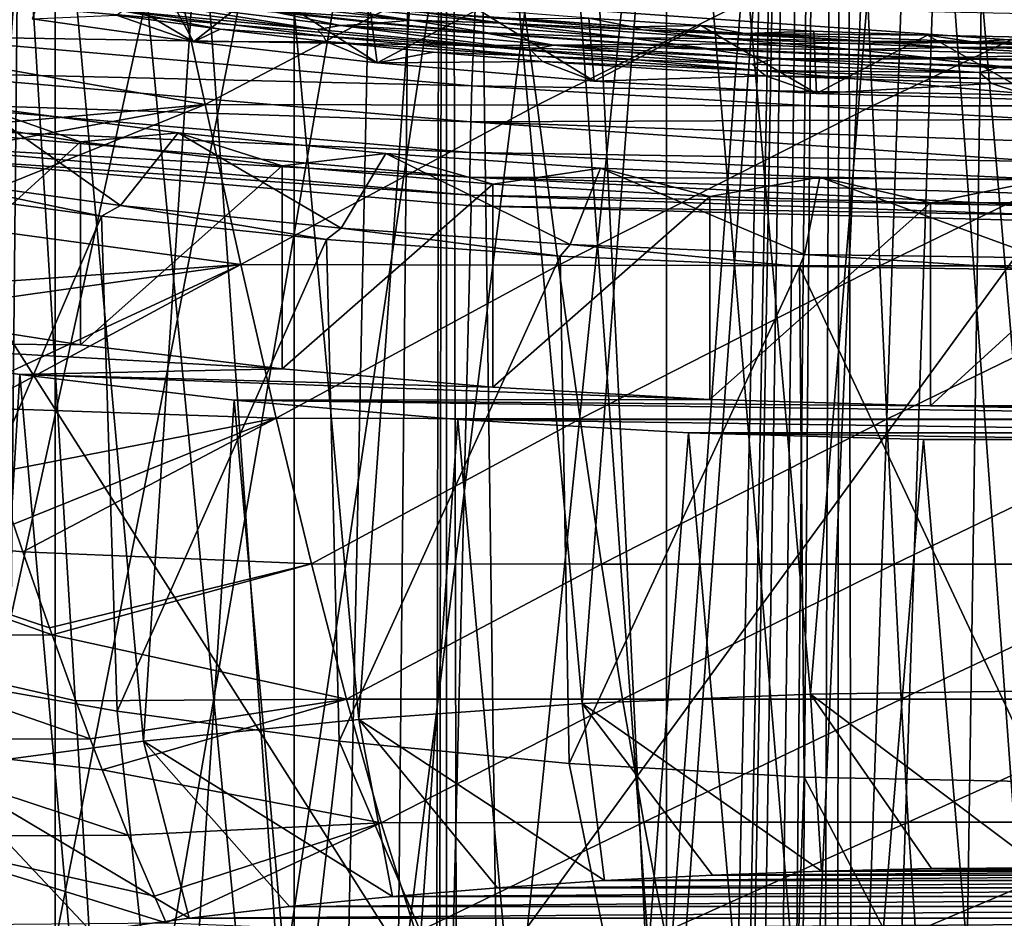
# Model space of a CAD drawing. Header units: metres. Extents: x -24 to 24, y -69 to 184.
# Tile 359 of 656: x -5.59 to -0.2, y 119.03 to 123.95. Entities that reach past the tile are written whole.
import ezdxf

# ---------------------------------------------------------------- set-up
doc = ezdxf.new("R2010")
doc.units = ezdxf.units.M
for name, color, linetype in [('1252', 7, 'CONTINUOUS'), ('1772', 7, 'CONTINUOUS'), ('1880', 7, 'CONTINUOUS'), ('1905', 7, 'CONTINUOUS'), ('1939', 7, 'CONTINUOUS'), ('2143', 7, 'CONTINUOUS'), ('2529', 7, 'CONTINUOUS'), ('2546', 7, 'CONTINUOUS'), ('3485', 7, 'CONTINUOUS'), ('367', 7, 'CONTINUOUS'), ('370', 7, 'CONTINUOUS'), ('373', 7, 'CONTINUOUS'), ('3894', 7, 'CONTINUOUS'), ('3979', 7, 'CONTINUOUS'), ('406', 7, 'CONTINUOUS'), ('407', 7, 'CONTINUOUS'), ('417', 2, 'CONTINUOUS'), ('418', 3, 'CONTINUOUS'), ('419', 2, 'CONTINUOUS'), ('427', 2, 'CONTINUOUS'), ('433', 7, 'CONTINUOUS'), ('434', 7, 'CONTINUOUS'), ('488', 7, 'CONTINUOUS'), ('554', 2, 'CONTINUOUS'), ('563', 2, 'CONTINUOUS'), ('798', 7, 'CONTINUOUS')]:
    doc.layers.add(name, color=color, linetype=linetype)

msp = doc.modelspace()

# ---------------------------------------------------------------- linework, layer by layer
at = {"layer": '1252'}
for points in [[(-4.639165, 123.827608, 212.009683), (-5.523048, 123.95284, 212.427327), (-5.060678, 123.972949, 212.293778)], [(-4.492992, 123.897026, 212.042662), (-4.639165, 123.827608, 212.009683), (-5.060678, 123.972949, 212.293778)], [(-3.9139, 123.82926, 211.822842), (-4.639165, 123.827608, 212.009683), (-4.492992, 123.897026, 212.042662)], [(-3.635037, 123.713152, 211.639036), (-4.639165, 123.827608, 212.009683), (-3.9139, 123.82926, 211.822842)], [(-3.326279, 123.769956, 211.634827), (-3.635037, 123.713152, 211.639036), (-3.9139, 123.82926, 211.822842)], [(-2.729745, 123.718945, 211.478193), (-3.635037, 123.713152, 211.639036), (-3.326279, 123.769956, 211.634827)], [(-2.448375, 123.612092, 211.328656), (-3.635037, 123.713152, 211.639036), (-2.729745, 123.718945, 211.478193)], [(-1.510618, 123.641792, 211.259517), (-2.448375, 123.612092, 211.328656), (-2.729745, 123.718945, 211.478193)], [(-1.231793, 123.543861, 211.142478), (-2.448375, 123.612092, 211.328656), (-1.510618, 123.641792, 211.259517)], [(-0.272281, 123.599022, 211.170237), (-1.231793, 123.543861, 211.142478), (-1.510618, 123.641792, 211.259517)], [(0, 123.509407, 211.083215), (-1.231793, 123.543861, 211.142478), (-0.272281, 123.599022, 211.170237)], [(0.969392, 123.591232, 211.211728), (0, 123.509407, 211.083215), (-0.272281, 123.599022, 211.170237)]]:
    msp.add_3dface(points, dxfattribs=at)
at = {"layer": '1772'}
for points in [[(-2.849431, 123.954151, 211.44646), (-2.477462, 123.955833, 211.243154), (-2.24023, 123.909366, 211.313915)], [(-2.477462, 123.955833, 211.243154), (-1.86462, 123.916706, 211.13162), (-2.24023, 123.909366, 211.313915)], [(-2.24023, 123.909366, 211.313915), (-1.86462, 123.916706, 211.13162), (-1.62344, 123.873139, 211.213744)], [(-1.86462, 123.916706, 211.13162), (-1.246366, 123.886156, 211.052395), (-1.62344, 123.873139, 211.213744)], [(-1.246366, 123.886156, 211.052395), (-0.624027, 123.864253, 211.005676), (-1.62344, 123.873139, 211.213744)], [(-1.62344, 123.873139, 211.213744), (-0.624027, 123.864253, 211.005676), (-0.376407, 123.826962, 211.112226)], [(-0.624027, 123.864253, 211.005676), (0, 123.851088, 210.991662), (-0.376407, 123.826962, 211.112226)], [(-0.376407, 123.826962, 211.112226), (0, 123.851088, 210.991662), (0.874737, 123.816292, 211.143455)]]:
    msp.add_3dface(points, dxfattribs=at)
at = {"layer": '1880'}
for points in [[(-4.57437, 124.072788, 212.101756), (-3.446415, 123.946145, 211.693407), (-4.190677, 123.994476, 211.961086)], [(-4.57437, 124.072788, 212.101756), (-4.104163, 124.043289, 211.893176), (-3.446415, 123.946145, 211.693407)], [(-4.104163, 124.043289, 211.893176), (-2.947755, 123.928763, 211.531767), (-3.446415, 123.946145, 211.693407)], [(-4.104163, 124.043289, 211.893176), (-3.379513, 123.988236, 211.622395), (-2.947755, 123.928763, 211.531767)], [(-4.190677, 123.994476, 211.961086), (-3.446415, 123.946145, 211.693407), (-3.615983, 123.931666, 211.759486)], [(-3.379513, 123.988236, 211.622395), (-2.181533, 123.892818, 211.334534), (-2.947755, 123.928763, 211.531767)], [(-3.379513, 123.988236, 211.622395), (-2.24023, 123.909366, 211.313915), (-2.181533, 123.892818, 211.334534)], [(-2.849431, 123.954151, 211.44646), (-2.24023, 123.909366, 211.313915), (-3.379513, 123.988236, 211.622395)], [(-3.615983, 123.931666, 211.759486), (-3.446415, 123.946145, 211.693407), (-3.029789, 123.876721, 211.587962)], [(-3.446415, 123.946145, 211.693407), (-2.25802, 123.849032, 211.398894), (-3.029789, 123.876721, 211.587962)], [(-3.446415, 123.946145, 211.693407), (-2.947755, 123.928763, 211.531767), (-2.25802, 123.849032, 211.398894)], [(-2.947755, 123.928763, 211.531767), (-1.740647, 123.845486, 211.289818), (-2.25802, 123.849032, 211.398894)], [(-2.947755, 123.928763, 211.531767), (-2.181533, 123.892818, 211.334534), (-1.740647, 123.845486, 211.289818)], [(-2.24023, 123.909366, 211.313915), (-1.62344, 123.873139, 211.213744), (-2.181533, 123.892818, 211.334534)], [(-2.181533, 123.892818, 211.334534), (-0.945329, 123.830758, 211.173271), (-1.740647, 123.845486, 211.289818)], [(-2.181533, 123.892818, 211.334534), (-1.62344, 123.873139, 211.213744), (-0.945329, 123.830758, 211.173271)], [(-3.029789, 123.876721, 211.587962), (-2.25802, 123.849032, 211.398894), (-1.830721, 123.791337, 211.337805)], [(-2.25802, 123.849032, 211.398894), (-1.03036, 123.784872, 211.22952), (-1.830721, 123.791337, 211.337805)], [(-2.25802, 123.849032, 211.398894), (-1.740647, 123.845486, 211.289818), (-1.03036, 123.784872, 211.22952)], [(-1.740647, 123.845486, 211.289818), (-0.502643, 123.795973, 211.175625), (-1.03036, 123.784872, 211.22952)], [(-1.740647, 123.845486, 211.289818), (-0.945329, 123.830758, 211.173271), (-0.502643, 123.795973, 211.175625)], [(-1.62344, 123.873139, 211.213744), (-0.376407, 123.826962, 211.112226), (-0.945329, 123.830758, 211.173271)], [(-0.945329, 123.830758, 211.173271), (0.308254, 123.803803, 211.144037), (-0.502643, 123.795973, 211.175625)], [(-0.945329, 123.830758, 211.173271), (-0.376407, 123.826962, 211.112226), (0.308254, 123.803803, 211.144037)], [(-0.376407, 123.826962, 211.112226), (0.874737, 123.816292, 211.143455), (0.308254, 123.803803, 211.144037)], [(-1.830721, 123.791337, 211.337805), (-1.03036, 123.784872, 211.22952), (-0.611798, 123.739678, 211.214625)], [(-1.03036, 123.784872, 211.22952), (-0.502643, 123.795973, 211.175625), (0.216124, 123.755457, 211.19092)], [(-1.03036, 123.784872, 211.22952), (0.216124, 123.755457, 211.19092), (-0.611798, 123.739678, 211.214625)], [(-0.502643, 123.795973, 211.175625), (0.308254, 123.803803, 211.144037), (0.744579, 123.781637, 211.193264)], [(-0.502643, 123.795973, 211.175625), (0.744579, 123.781637, 211.193264), (0.216124, 123.755457, 211.19092)], [(-0.611798, 123.739678, 211.214625), (0.216124, 123.755457, 211.19092), (0.613005, 123.722202, 211.219375)]]:
    msp.add_3dface(points, dxfattribs=at)
at = {"layer": '1905'}
for points in [[(-5.257824, 122.170063, 213.080463), (-6.697815, 122.180162, 213.118151), (-6.299244, 122.332236, 213.685702)], [(-4.15488, 122.037994, 212.587574), (-6.697815, 122.180162, 213.118151), (-5.257824, 122.170063, 213.080463)], [(-5.590402, 122.007708, 212.474547), (-6.697815, 122.180162, 213.118151), (-4.15488, 122.037994, 212.587574)], [(-3.003084, 121.937547, 212.212702), (-5.590402, 122.007708, 212.474547), (-4.15488, 122.037994, 212.587574)], [(-1.815886, 121.869913, 211.960287), (-5.590402, 122.007708, 212.474547), (-3.003084, 121.937547, 212.212702)], [(-4.417489, 121.867264, 211.950401), (-5.590402, 122.007708, 212.474547), (-1.815886, 121.869913, 211.960287)], [(-0.60762, 121.835905, 211.83337), (-4.417489, 121.867264, 211.950401), (-1.815886, 121.869913, 211.960287)], [(3.192928, 121.760477, 211.551867), (-4.417489, 121.867264, 211.950401), (-0.60762, 121.835905, 211.83337)], [(-3.192927, 121.760477, 211.551866), (-4.417489, 121.867264, 211.950401), (3.192928, 121.760477, 211.551867)], [(0.607618, 121.835905, 211.83337), (3.192928, 121.760477, 211.551867), (-0.60762, 121.835905, 211.83337)], [(1.930974, 121.688582, 211.28355), (-3.192927, 121.760477, 211.551866), (3.192928, 121.760477, 211.551867)], [(-1.930974, 121.688582, 211.283551), (-3.192927, 121.760477, 211.551866), (1.930974, 121.688582, 211.28355)], [(0.646236, 121.652415, 211.148576), (-1.930974, 121.688582, 211.283551), (1.930974, 121.688582, 211.28355)], [(-0.64624, 121.652416, 211.148576), (-1.930974, 121.688582, 211.283551), (0.646236, 121.652415, 211.148576)]]:
    msp.add_3dface(points, dxfattribs=at)
at = {"layer": '1939'}
for points in [[(-6.038016, 114.522831, 214.738691), (-6.697815, 122.180162, 213.118151), (-5.590402, 122.007708, 212.474547)], [(-4.914055, 114.372346, 214.177072), (-6.038016, 114.522831, 214.738691), (-5.590402, 122.007708, 212.474547)], [(-4.914055, 114.372346, 214.177072), (-5.590402, 122.007708, 212.474547), (-4.417489, 121.867264, 211.950401)], [(-3.734775, 114.2535, 213.733534), (-4.914055, 114.372346, 214.177072), (-4.417489, 121.867264, 211.950401)], [(-3.734775, 114.2535, 213.733534), (-4.417489, 121.867264, 211.950401), (-3.192927, 121.760477, 211.551866)], [(-2.513306, 114.16763, 213.413063), (-3.734775, 114.2535, 213.733534), (-3.192927, 121.760477, 211.551866)], [(-2.513306, 114.16763, 213.413063), (-3.192927, 121.760477, 211.551866), (-1.930974, 121.688582, 211.283551)], [(-1.26367, 114.115726, 213.219353), (-2.513306, 114.16763, 213.413063), (-1.930974, 121.688582, 211.283551)], [(-1.26367, 114.115726, 213.219353), (-1.930974, 121.688582, 211.283551), (-0.64624, 121.652416, 211.148576)], [(0, 114.098362, 213.154552), (-1.26367, 114.115726, 213.219353), (-0.64624, 121.652416, 211.148576)], [(0, 114.098362, 213.154552), (-0.64624, 121.652416, 211.148576), (0.646236, 121.652415, 211.148576)]]:
    msp.add_3dface(points, dxfattribs=at)
at = {"layer": '2143'}
for points in [[(0, 120.276373, 236.211202), (-1.26367, 120.259009, 236.146401), (0.000003, 119.308825, 235.243655)], [(-1.26367, 120.259009, 236.146401), (-2.513306, 120.207105, 235.952691), (-1.203709, 119.291327, 235.178353)], [(-0.602705, 119.304448, 235.22732), (-1.26367, 120.259009, 236.146401), (-1.203709, 119.291327, 235.178353)], [(0.000003, 119.308825, 235.243655), (-1.26367, 120.259009, 236.146401), (-0.602705, 119.304448, 235.22732)], [(-2.513306, 120.207105, 235.952691), (-3.734775, 120.121235, 235.632219), (-2.392143, 119.239064, 234.983303)], [(-1.800606, 119.269517, 235.096957), (-2.513306, 120.207105, 235.952691), (-2.392143, 119.239064, 234.983303)], [(-1.203709, 119.291327, 235.178353), (-2.513306, 120.207105, 235.952691), (-1.800606, 119.269517, 235.096957)], [(-3.734775, 120.121235, 235.632219), (-4.914055, 120.002389, 235.188682), (-3.550436, 119.152696, 234.660975)], [(-2.976008, 119.200083, 234.837824), (-3.734775, 120.121235, 235.632219), (-3.550436, 119.152696, 234.660975)], [(-2.392143, 119.239064, 234.983303), (-3.734775, 120.121235, 235.632219), (-2.976008, 119.200083, 234.837824)], [(-4.914055, 120.002389, 235.188682), (-6.038016, 119.851904, 234.627063), (-4.664178, 119.033299, 234.215377)], [(-4.113938, 119.097024, 234.453205), (-4.914055, 120.002389, 235.188682), (-4.664178, 119.033299, 234.215377)], [(-3.550436, 119.152696, 234.660975), (-4.914055, 120.002389, 235.188682), (-4.113938, 119.097024, 234.453205)], [(-5.200007, 118.961654, 233.947994), (-6.038016, 119.851904, 234.627063), (-5.719387, 118.882358, 233.652058)], [(-4.664178, 119.033299, 234.215377), (-6.038016, 119.851904, 234.627063), (-5.200007, 118.961654, 233.947994)]]:
    msp.add_3dface(points, dxfattribs=at)
at = {"layer": '2529'}
for points in [[(-3.962201, 123.894852, 211.877133), (-5.057757, 124.03334, 212.331799), (-4.934405, 124.051238, 212.279748)], [(-3.834861, 123.916105, 211.837934), (-4.934405, 124.051238, 212.279748), (-4.190384, 123.989613, 211.962269)], [(-3.834861, 123.916105, 211.837934), (-3.962201, 123.894852, 211.877133), (-4.934405, 124.051238, 212.279748)], [(-4.492992, 123.897026, 212.042662), (-5.060678, 123.972949, 212.293778), (-5.028752, 123.996091, 212.302053)], [(-3.962201, 123.894852, 211.877133), (-5.028752, 123.996091, 212.302053), (-5.057757, 124.03334, 212.331799)], [(-3.929374, 123.858428, 211.850572), (-5.028752, 123.996091, 212.302053), (-3.962201, 123.894852, 211.877133)], [(-3.929374, 123.858428, 211.850572), (-4.492992, 123.897026, 212.042662), (-5.028752, 123.996091, 212.302053)], [(-3.615877, 123.926825, 211.760746), (-3.834861, 123.916105, 211.837934), (-4.190384, 123.989613, 211.962269)], [(-3.9139, 123.82926, 211.822842), (-4.492992, 123.897026, 212.042662), (-3.929374, 123.858428, 211.850572)], [(-2.797015, 123.783946, 211.529757), (-3.962201, 123.894852, 211.877133), (-3.834861, 123.916105, 211.837934)], [(-2.797015, 123.783946, 211.529757), (-3.929374, 123.858428, 211.850572), (-3.962201, 123.894852, 211.877133)], [(-3.029998, 123.871909, 211.589311), (-3.834861, 123.916105, 211.837934), (-3.615877, 123.926825, 211.760746)], [(-2.668052, 123.808809, 211.504207), (-3.834861, 123.916105, 211.837934), (-3.029998, 123.871909, 211.589311)], [(-2.668052, 123.808809, 211.504207), (-2.797015, 123.783946, 211.529757), (-3.834861, 123.916105, 211.837934)], [(-2.76096, 123.748493, 211.506878), (-3.929374, 123.858428, 211.850572), (-2.797015, 123.783946, 211.529757)], [(-2.76096, 123.748493, 211.506878), (-3.9139, 123.82926, 211.822842), (-3.929374, 123.858428, 211.850572)], [(-3.326279, 123.769956, 211.634827), (-3.9139, 123.82926, 211.822842), (-2.76096, 123.748493, 211.506878)], [(-1.831634, 123.786559, 211.33924), (-2.668052, 123.808809, 211.504207), (-3.029998, 123.871909, 211.589311)], [(-1.5837, 123.704782, 211.3035), (-2.797015, 123.783946, 211.529757), (-2.668052, 123.808809, 211.504207)], [(-1.5837, 123.704782, 211.3035), (-2.76096, 123.748493, 211.506878), (-2.797015, 123.783946, 211.529757)], [(-1.455574, 123.733371, 211.29188), (-2.668052, 123.808809, 211.504207), (-1.831634, 123.786559, 211.33924)], [(-1.455574, 123.733371, 211.29188), (-1.5837, 123.704782, 211.3035), (-2.668052, 123.808809, 211.504207)], [(-0.613005, 123.734882, 211.215977), (-1.455574, 123.733371, 211.29188), (-1.831634, 123.786559, 211.33924)], [(-2.729745, 123.718945, 211.478193), (-3.326279, 123.769956, 211.634827), (-2.76096, 123.748493, 211.506878)], [(-1.545125, 123.670415, 211.284684), (-2.76096, 123.748493, 211.506878), (-1.5837, 123.704782, 211.3035)], [(-1.545125, 123.670415, 211.284684), (-2.729745, 123.718945, 211.478193), (-2.76096, 123.748493, 211.506878)], [(-1.510618, 123.641792, 211.259517), (-2.729745, 123.718945, 211.478193), (-1.545125, 123.670415, 211.284684)], [(-0.342012, 123.659677, 211.205974), (-1.5837, 123.704782, 211.3035), (-1.455574, 123.733371, 211.29188)], [(-0.217018, 123.691939, 211.207975), (-1.455574, 123.733371, 211.29188), (-0.613005, 123.734882, 211.215977)], [(-0.217018, 123.691939, 211.207975), (-0.342012, 123.659677, 211.205974), (-1.455574, 123.733371, 211.29188)], [(0.611798, 123.717373, 211.220601), (-0.217018, 123.691939, 211.207975), (-0.613005, 123.734882, 211.215977)], [(-0.342012, 123.659677, 211.205974), (-1.545125, 123.670415, 211.284684), (-1.5837, 123.704782, 211.3035)], [(-0.301607, 123.626458, 211.191417), (-1.545125, 123.670415, 211.284684), (-0.342012, 123.659677, 211.205974)], [(-0.301607, 123.626458, 211.191417), (-1.510618, 123.641792, 211.259517), (-1.545125, 123.670415, 211.284684)], [(0.905961, 123.649928, 211.240773), (-0.342012, 123.659677, 211.205974), (-0.217018, 123.691939, 211.207975)], [(1.025505, 123.685703, 211.255652), (-0.217018, 123.691939, 211.207975), (0.611798, 123.717373, 211.220601)], [(1.025505, 123.685703, 211.255652), (0.905961, 123.649928, 211.240773), (-0.217018, 123.691939, 211.207975)], [(-0.272281, 123.599022, 211.170237), (-1.510618, 123.641792, 211.259517), (-0.301607, 123.626458, 211.191417)], [(0.905961, 123.649928, 211.240773), (-0.301607, 123.626458, 211.191417), (-0.342012, 123.659677, 211.205974)], [(0.947444, 123.617887, 211.230539), (-0.301607, 123.626458, 211.191417), (0.905961, 123.649928, 211.240773)], [(0.947444, 123.617887, 211.230539), (-0.272281, 123.599022, 211.170237), (-0.301607, 123.626458, 211.191417)], [(0.969392, 123.591232, 211.211728), (-0.272281, 123.599022, 211.170237), (0.947444, 123.617887, 211.230539)]]:
    msp.add_3dface(points, dxfattribs=at)
at = {"layer": '2546'}
for points in [[(0.602709, 119.304448, 235.22732), (-0.602705, 119.304448, 235.22732), (-1.203709, 119.291327, 235.178353)], [(1.203715, 119.291327, 235.178353), (0.602709, 119.304448, 235.22732), (-1.203709, 119.291327, 235.178353)], [(0.602709, 119.304448, 235.22732), (0.000003, 119.308825, 235.243655), (-0.602705, 119.304448, 235.22732)], [(1.800614, 119.269517, 235.096955), (-1.800606, 119.269517, 235.096957), (-2.392143, 119.239064, 234.983303)], [(2.392149, 119.239063, 234.983301), (1.800614, 119.269517, 235.096955), (-2.392143, 119.239064, 234.983303)], [(1.203715, 119.291327, 235.178353), (-1.203709, 119.291327, 235.178353), (-1.800606, 119.269517, 235.096957)], [(1.800614, 119.269517, 235.096955), (1.203715, 119.291327, 235.178353), (-1.800606, 119.269517, 235.096957)], [(2.976018, 119.200082, 234.837822), (-2.976008, 119.200083, 234.837824), (-3.550436, 119.152696, 234.660975)], [(3.550443, 119.152696, 234.660973), (2.976018, 119.200082, 234.837822), (-3.550436, 119.152696, 234.660975)], [(2.392149, 119.239063, 234.983301), (-2.392143, 119.239064, 234.983303), (-2.976008, 119.200083, 234.837824)], [(2.976018, 119.200082, 234.837822), (2.392149, 119.239063, 234.983301), (-2.976008, 119.200083, 234.837824)], [(3.550443, 119.152696, 234.660973), (-3.550436, 119.152696, 234.660975), (-4.113938, 119.097024, 234.453205)], [(4.113947, 119.097023, 234.453201), (3.550443, 119.152696, 234.660973), (-4.113938, 119.097024, 234.453205)], [(4.113947, 119.097023, 234.453201), (-4.113938, 119.097024, 234.453205), (-4.664178, 119.033299, 234.215377)], [(4.664189, 119.033297, 234.215372), (4.113947, 119.097023, 234.453201), (-4.664178, 119.033299, 234.215377)], [(4.664189, 119.033297, 234.215372), (-4.664178, 119.033299, 234.215377), (-5.200007, 118.961654, 233.947994)], [(5.200014, 118.961653, 233.94799), (4.664189, 119.033297, 234.215372), (-5.200007, 118.961654, 233.947994)]]:
    msp.add_3dface(points, dxfattribs=at)
at = {"layer": '3485'}
for points in [[(-0.646236, 127.821363, 234.171401), (-1.930974, 127.785197, 234.036427), (-1.26367, 120.259009, 236.146401)], [(-0.646236, 127.821363, 234.171401), (-1.26367, 120.259009, 236.146401), (0, 120.276373, 236.211202)], [(0.64624, 127.821363, 234.171401), (-0.646236, 127.821363, 234.171401), (0, 120.276373, 236.211202)], [(-1.930974, 127.785197, 234.036427), (-3.192928, 127.713301, 233.76811), (-2.513306, 120.207105, 235.952691)], [(-1.930974, 127.785197, 234.036427), (-2.513306, 120.207105, 235.952691), (-1.26367, 120.259009, 236.146401)], [(-3.192928, 127.713301, 233.76811), (-4.417493, 127.606514, 233.369574), (-3.734775, 120.121235, 235.632219)], [(-3.192928, 127.713301, 233.76811), (-3.734775, 120.121235, 235.632219), (-2.513306, 120.207105, 235.952691)], [(-4.417493, 127.606514, 233.369574), (-5.59041, 127.466069, 232.845426), (-4.914055, 120.002389, 235.188682)], [(-4.417493, 127.606514, 233.369574), (-4.914055, 120.002389, 235.188682), (-3.734775, 120.121235, 235.632219)], [(-5.59041, 127.466069, 232.845426), (-6.038016, 119.851904, 234.627063), (-4.914055, 120.002389, 235.188682)]]:
    msp.add_3dface(points, dxfattribs=at)
at = {"layer": '367'}
for points in [[(-5.396133, 145.2, -23.642002), (-7.493662, -68.3, -23.063121), (-7.493662, 145.2, -23.063121)], [(-5.396133, -68.3, -23.642002), (-7.493662, -68.3, -23.063121), (-5.396133, 145.2, -23.642002)], [(-5.396133, -68.3, -23.642002), (-3.255157, 145.2, -24.030532), (-3.445987, 52.476436, -24.00391)], [(-3.255157, 145.2, -24.030532), (-5.396133, -68.3, -23.642002), (-5.396133, 145.2, -23.642002)], [(-3.445987, 52.476436, -24.00391), (-3.255157, 145.2, -24.030532), (-3.382652, 52.923878, -24.012917)], [(-3.382652, 52.923878, -24.012917), (-3.255157, 145.2, -24.030532), (-3.257648, 53.355916, -24.030194)], [(-3.257648, 53.355916, -24.030194), (-3.255157, 145.2, -24.030532), (-3.074112, 53.763191, -24.054362)], [(-3.255157, 145.2, -24.030532), (-1.087972, 145.2, -24.225582), (-3.074112, 53.763191, -24.054362)], [(-3.074112, 53.763191, -24.054362), (-1.087972, 145.2, -24.225582), (-2.835465, 54.138789, -24.083659)], [(-2.835465, 54.138789, -24.083659), (-1.087972, 145.2, -24.225582), (-2.752013, 54.246391, -24.093338)], [(-2.752013, 54.246391, -24.093338), (-1.087972, 145.2, -24.225582), (-2.546691, 54.475214, -24.115905)], [(-2.546691, 54.475214, -24.115905), (-1.087972, 145.2, -24.225582), (-2.211462, 54.76808, -24.148953)], [(-2.211462, 54.76808, -24.148953), (-1.087972, 145.2, -24.225582), (-1.952702, 54.943909, -24.171253)], [(-1.952702, 54.943909, -24.171253), (-1.087972, 145.2, -24.225582), (-1.83201, 55.013919, -24.1807)], [(-1.83201, 55.013919, -24.1807), (-1.087972, 145.2, -24.225582), (-1.409199, 55.209213, -24.20902)], [(-1.409199, 55.209213, -24.20902), (-1.087972, 145.2, -24.225582), (-1.18108, 55.286826, -24.221221)], [(-1.18108, 55.286826, -24.221221), (-1.087972, 145.2, -24.225582), (-0.939204, 55.350886, -24.231805)], [(-1.087972, 145.2, -24.225582), (1.087972, 145.2, -24.225582), (-0.939204, 55.350886, -24.231805)], [(-0.939204, 55.350886, -24.231805), (1.087972, 145.2, -24.225582), (-0.476055, 55.429567, -24.245327)], [(-0.476055, 55.429567, -24.245327), (1.087972, 145.2, -24.225582), (0, 55.456236, -24.25)]]:
    msp.add_3dface(points, dxfattribs=at)
at = {"layer": '370'}
for points in [[(-7.413569, 114.963821, 175.704643), (-4.456823, 114.647701, 175.7491), (-7.306448, 120.609778, 213.586478)], [(-7.306448, 120.609778, 213.586478), (-4.456823, 114.647701, 175.7491), (-6.217368, 120.371722, 212.90235)], [(-6.217368, 120.371722, 212.90235), (-4.456823, 114.647701, 175.7491), (-5.05797, 120.166824, 212.333921)], [(-5.05797, 120.166824, 212.333921), (-4.456823, 114.647701, 175.7491), (-3.842276, 120.001101, 211.886785)], [(-4.456823, 114.647701, 175.7491), (-1.487054, 114.489418, 175.77136), (-3.842276, 120.001101, 211.886785)], [(-3.842276, 120.001101, 211.886785), (-1.487054, 114.489418, 175.77136), (-2.584619, 119.879336, 211.564928)], [(-2.584619, 119.879336, 211.564928), (-1.487054, 114.489418, 175.77136), (-1.299215, 119.804932, 211.370898)], [(-1.487054, 114.489418, 175.77136), (1.48706, 114.489418, 175.77136), (-1.299215, 119.804932, 211.370898)], [(1.48706, 114.489418, 175.77136), (0, 119.779905, 211.306075), (-1.299215, 119.804932, 211.370898)]]:
    msp.add_3dface(points, dxfattribs=at)
at = {"layer": '373'}
for points in [[(0, 146.423799, 240.142002), (-6.403596, 117.199254, 32.493216), (-6.468189, 146.382367, 240.147825)], [(-5.725305, 117.232454, 32.670329), (-6.403596, 117.199254, 32.493216), (0, 146.423799, 240.142002)], [(-5.042963, 117.261956, 32.827448), (-5.725305, 117.232454, 32.670329), (0, 146.423799, 240.142002)], [(-4.357656, 117.287707, 32.964383), (-5.042963, 117.261956, 32.827448), (0, 146.423799, 240.142002)], [(-3.670487, 117.309667, 33.080997), (-4.357656, 117.287707, 32.964383), (0, 146.423799, 240.142002)], [(-2.982479, 117.327814, 33.177225), (-3.670487, 117.309667, 33.080997), (0, 146.423799, 240.142002)], [(-2.138549, 117.344931, 33.267965), (-2.982479, 117.327814, 33.177225), (0, 146.423799, 240.142002)], [(-1.284928, 117.356471, 33.329079), (-2.138549, 117.344931, 33.267965), (0, 146.423799, 240.142002)], [(-0.997816, 117.359056, 33.342766), (-1.284928, 117.356471, 33.329079), (0, 146.423799, 240.142002)], [(-0.429813, 117.362253, 33.359688), (-0.997816, 117.359056, 33.342766), (0, 146.423799, 240.142002)], [(0.425551, 117.362268, 33.359767), (-0.429813, 117.362253, 33.359688), (0, 146.423799, 240.142002)]]:
    msp.add_3dface(points, dxfattribs=at)
at = {"layer": '3894'}
for points in [[(-6.299234, 123.44305, 213.388055), (-5.25783, 123.280879, 212.782824), (-6.299244, 122.332236, 213.685702)], [(-5.25783, 123.280879, 212.782824), (-5.257824, 122.170063, 213.080463), (-6.299244, 122.332236, 213.685702)], [(-5.25783, 123.280879, 212.782824), (-4.154883, 123.148808, 212.289932), (-5.257824, 122.170063, 213.080463)], [(-4.154883, 123.148808, 212.289932), (-4.15488, 122.037994, 212.587574), (-5.257824, 122.170063, 213.080463)], [(-4.154883, 123.148808, 212.289932), (-3.00307, 123.048361, 211.915056), (-4.15488, 122.037994, 212.587574)], [(-3.00307, 123.048361, 211.915056), (-3.003084, 121.937547, 212.212702), (-4.15488, 122.037994, 212.587574)], [(-3.00307, 123.048361, 211.915056), (-1.815888, 122.980727, 211.662645), (-3.003084, 121.937547, 212.212702)], [(-1.815888, 122.980727, 211.662645), (-1.815886, 121.869913, 211.960287), (-3.003084, 121.937547, 212.212702)], [(-1.815888, 122.980727, 211.662645), (-0.607628, 122.94672, 211.535726), (-1.815886, 121.869913, 211.960287)], [(-0.607628, 122.94672, 211.535726), (-0.60762, 121.835905, 211.83337), (-1.815886, 121.869913, 211.960287)], [(-0.607628, 122.94672, 211.535726), (0.607628, 122.94672, 211.535726), (-0.60762, 121.835905, 211.83337)], [(0.607628, 122.94672, 211.535726), (0.607618, 121.835905, 211.83337), (-0.60762, 121.835905, 211.83337)]]:
    msp.add_3dface(points, dxfattribs=at)
at = {"layer": '3979'}
for points in [[(-4.190677, 123.994476, 211.961086), (-3.615983, 123.931666, 211.759486), (-4.190384, 123.989613, 211.962269)], [(-3.615983, 123.931666, 211.759486), (-3.615877, 123.926825, 211.760746), (-4.190384, 123.989613, 211.962269)], [(-3.615983, 123.931666, 211.759486), (-3.029789, 123.876721, 211.587962), (-3.615877, 123.926825, 211.760746)], [(-3.029789, 123.876721, 211.587962), (-3.029998, 123.871909, 211.589311), (-3.615877, 123.926825, 211.760746)], [(-3.029789, 123.876721, 211.587962), (-1.831634, 123.786559, 211.33924), (-3.029998, 123.871909, 211.589311)], [(-3.029789, 123.876721, 211.587962), (-1.830721, 123.791337, 211.337805), (-1.831634, 123.786559, 211.33924)], [(-1.830721, 123.791337, 211.337805), (-0.613005, 123.734882, 211.215977), (-1.831634, 123.786559, 211.33924)], [(-1.830721, 123.791337, 211.337805), (-0.611798, 123.739678, 211.214625), (-0.613005, 123.734882, 211.215977)], [(-0.611798, 123.739678, 211.214625), (0.611798, 123.717373, 211.220601), (-0.613005, 123.734882, 211.215977)], [(-0.611798, 123.739678, 211.214625), (0.613005, 123.722202, 211.219375), (0.611798, 123.717373, 211.220601)]]:
    msp.add_3dface(points, dxfattribs=at)
at = {"layer": '406'}
for points in [[(-6.470076, 123.877153, 23.496161), (-4.771997, 124.380695, 23.827621), (-6.597931, 124.30297, 23.395925)], [(-6.451002, 123.813826, 23.513027), (-4.771997, 124.380695, 23.827621), (-6.470076, 123.877153, 23.496161)], [(-4.57627, 123.483928, 24.020658), (-4.771997, 124.380695, 23.827621), (-6.451002, 123.813826, 23.513027)], [(-4.57627, 123.483928, 24.020658), (-2.879362, 124.377778, 24.130369), (-4.771997, 124.380695, 23.827621)], [(-2.760585, 123.480045, 24.299403), (-2.879362, 124.377778, 24.130369), (-4.57627, 123.483928, 24.020658)], [(-2.760585, 123.480045, 24.299403), (-0.965505, 124.375276, 24.282758), (-2.879362, 124.377778, 24.130369)], [(-0.925559, 123.477137, 24.43972), (-0.965505, 124.375276, 24.282758), (-2.760585, 123.480045, 24.299403)], [(-0.925559, 123.477137, 24.43972), (0.955727, 124.375264, 24.283149), (-0.965505, 124.375276, 24.282758)], [(0.916187, 123.477121, 24.44008), (0.955727, 124.375264, 24.283149), (-0.925559, 123.477137, 24.43972)], [(-6.304164, 123.328786, 23.659437), (-4.57627, 123.483928, 24.020658), (-6.451002, 123.813826, 23.513027)], [(-6.257499, 123.175768, 23.712086), (-4.57627, 123.483928, 24.020658), (-6.304164, 123.328786, 23.659437)], [(-6.15743, 122.849925, 23.834872), (-4.57627, 123.483928, 24.020658), (-6.257499, 123.175768, 23.712086)], [(-4.381557, 122.609397, 24.312775), (-4.57627, 123.483928, 24.020658), (-6.15743, 122.849925, 23.834872)], [(-4.381557, 122.609397, 24.312775), (-2.760585, 123.480045, 24.299403), (-4.57627, 123.483928, 24.020658)], [(-2.642521, 122.605496, 24.569028), (-2.760585, 123.480045, 24.299403), (-4.381557, 122.609397, 24.312775)], [(-2.642521, 122.605496, 24.569028), (-0.925559, 123.477137, 24.43972), (-2.760585, 123.480045, 24.299403)], [(-0.885872, 122.602671, 24.698034), (-0.925559, 123.477137, 24.43972), (-2.642521, 122.605496, 24.569028)], [(-0.885872, 122.602671, 24.698034), (0.916187, 123.477121, 24.44008), (-0.925559, 123.477137, 24.43972)], [(0.876901, 122.602653, 24.698363), (0.916187, 123.477121, 24.44008), (-0.885872, 122.602671, 24.698034)], [(-6.045556, 122.489974, 23.987991), (-4.381557, 122.609397, 24.312775), (-6.15743, 122.849925, 23.834872)], [(-6.010841, 122.379341, 24.038877), (-4.381557, 122.609397, 24.312775), (-6.045556, 122.489974, 23.987991)], [(-5.864464, 121.919156, 24.270802), (-4.381557, 122.609397, 24.312775), (-6.010841, 122.379341, 24.038877)], [(-5.834244, 121.825529, 24.322147), (-4.381557, 122.609397, 24.312775), (-5.864464, 121.919156, 24.270802)], [(-4.187783, 121.76859, 24.700695), (-4.381557, 122.609397, 24.312775), (-5.834244, 121.825529, 24.322147)], [(-4.187783, 121.76859, 24.700695), (-2.642521, 122.605496, 24.569028), (-4.381557, 122.609397, 24.312775)], [(-2.525116, 121.7655, 24.935877), (-2.642521, 122.605496, 24.569028), (-4.187783, 121.76859, 24.700695)], [(-2.525116, 121.7655, 24.935877), (-0.885872, 122.602671, 24.698034), (-2.642521, 122.605496, 24.569028)], [(-0.84642, 121.763182, 25.054285), (-0.885872, 122.602671, 24.698034), (-2.525116, 121.7655, 24.935877)], [(-0.84642, 121.763182, 25.054285), (0.876901, 122.602653, 24.698363), (-0.885872, 122.602671, 24.698034)], [(0.83785, 121.763163, 25.054585), (0.876901, 122.602653, 24.698363), (-0.84642, 121.763182, 25.054285)], [(-5.718377, 121.471435, 24.529832), (-4.187783, 121.76859, 24.700695), (-5.834244, 121.825529, 24.322147)], [(-5.623589, 121.187976, 24.712331), (-4.187783, 121.76859, 24.700695), (-5.718377, 121.471435, 24.529832)], [(-5.572675, 121.038212, 24.814967), (-4.187783, 121.76859, 24.700695), (-5.623589, 121.187976, 24.712331)], [(-3.994948, 120.97251, 25.179839), (-4.187783, 121.76859, 24.700695), (-5.572675, 121.038212, 24.814967)], [(-3.994948, 120.97251, 25.179839), (-2.525116, 121.7655, 24.935877), (-4.187783, 121.76859, 24.700695)], [(-2.408355, 120.970919, 25.395268), (-2.525116, 121.7655, 24.935877), (-3.994948, 120.97251, 25.179839)], [(-2.408355, 120.970919, 25.395268), (-0.84642, 121.763182, 25.054285), (-2.525116, 121.7655, 24.935877)], [(-0.807199, 120.969458, 25.503738), (-0.84642, 121.763182, 25.054285), (-2.408355, 120.970919, 25.395268)], [(-0.807199, 120.969458, 25.503738), (0.83785, 121.763163, 25.054585), (-0.84642, 121.763182, 25.054285)], [(0.799025, 120.969441, 25.504011), (0.83785, 121.763163, 25.054585), (-0.807199, 120.969458, 25.503738)], [(-5.427464, 120.621436, 25.125043), (-3.994948, 120.97251, 25.179839), (-5.572675, 121.038212, 24.814967)], [(-5.413656, 120.582646, 25.155846), (-3.994948, 120.97251, 25.179839), (-5.427464, 120.621436, 25.125043)], [(-3.803107, 120.231575, 25.744435), (-3.994948, 120.97251, 25.179839), (-5.413656, 120.582646, 25.155846)], [(-3.803107, 120.231575, 25.744435), (-2.408355, 120.970919, 25.395268), (-3.994948, 120.97251, 25.179839)], [(-2.292257, 120.232013, 25.941315), (-2.408355, 120.970919, 25.395268), (-3.803107, 120.231575, 25.744435)], [(-2.292257, 120.232013, 25.941315), (-0.807199, 120.969458, 25.503738), (-2.408355, 120.970919, 25.395268)], [(-0.76821, 120.231678, 26.040448), (-0.807199, 120.969458, 25.503738), (-2.292257, 120.232013, 25.941315)], [(-0.76821, 120.231678, 26.040448), (0.799025, 120.969441, 25.504011), (-0.807199, 120.969458, 25.503738)], [(0.760432, 120.231663, 26.040696), (0.799025, 120.969441, 25.504011), (-0.76821, 120.231678, 26.040448)], [(-5.28285, 120.222943, 25.458754), (-3.803107, 120.231575, 25.744435), (-5.413656, 120.582646, 25.155846)], [(-5.20448, 120.014488, 25.649684), (-3.803107, 120.231575, 25.744435), (-5.28285, 120.222943, 25.458754)], [(-5.138948, 119.844471, 25.814643), (-3.803107, 120.231575, 25.744435), (-5.20448, 120.014488, 25.649684)], [(-3.612353, 119.555515, 26.387629), (-3.803107, 120.231575, 25.744435), (-5.138948, 119.844471, 25.814643)], [(-3.612353, 119.555515, 26.387629), (-2.292257, 120.232013, 25.941315), (-3.803107, 120.231575, 25.744435)], [(-2.176863, 119.558343, 26.567038), (-2.292257, 120.232013, 25.941315), (-3.612353, 119.555515, 26.387629)], [(-2.176863, 119.558343, 26.567038), (-0.76821, 120.231678, 26.040448), (-2.292257, 120.232013, 25.941315)], [(-0.729466, 119.559311, 26.657372), (-0.76821, 120.231678, 26.040448), (-2.176863, 119.558343, 26.567038)], [(-0.729466, 119.559311, 26.657372), (0.760432, 120.231663, 26.040696), (-0.76821, 120.231678, 26.040448)], [(0.72208, 119.5593, 26.657595), (0.760432, 120.231663, 26.040696), (-0.729466, 119.559311, 26.657372)], [(-4.996264, 119.488559, 26.190079), (-3.612353, 119.555515, 26.387629), (-5.138948, 119.844471, 25.814643)], [(-4.853723, 119.153779, 26.586605), (-3.612353, 119.555515, 26.387629), (-4.996264, 119.488559, 26.190079)], [(-4.788932, 119.008877, 26.773657), (-3.612353, 119.555515, 26.387629), (-4.853723, 119.153779, 26.586605)], [(-3.422805, 118.953277, 27.101589), (-3.612353, 119.555515, 26.387629), (-4.788932, 119.008877, 26.773657)], [(-3.422805, 118.953277, 27.101589), (-2.176863, 119.558343, 26.567038), (-3.612353, 119.555515, 26.387629)], [(-2.062229, 118.958671, 27.26447), (-2.176863, 119.558343, 26.567038), (-3.422805, 118.953277, 27.101589)], [(-2.062229, 118.958671, 27.26447), (-0.729466, 119.559311, 26.657372), (-2.176863, 119.558343, 26.567038)], [(-0.690983, 118.961025, 27.346476), (-0.729466, 119.559311, 26.657372), (-2.062229, 118.958671, 27.26447)], [(-0.690983, 118.961025, 27.346476), (0.72208, 119.5593, 26.657595), (-0.729466, 119.559311, 26.657372)], [(0.683987, 118.961019, 27.346676), (0.72208, 119.5593, 26.657595), (-0.690983, 118.961025, 27.346476)]]:
    msp.add_3dface(points, dxfattribs=at)
at = {"layer": '407'}
for points in [[(-5.572675, 121.038212, 24.814967), (-5.623589, 121.187976, 24.712331), (-7.111623, 121.18716, 24.299951)], [(-5.427464, 120.621436, 25.125043), (-5.572675, 121.038212, 24.814967), (-7.111623, 121.18716, 24.299951)], [(-6.84689, 120.579607, 24.771708), (-5.413656, 120.582646, 25.155846), (-7.111623, 121.18716, 24.299951)], [(-5.413656, 120.582646, 25.155846), (-5.427464, 120.621436, 25.125043), (-7.111623, 121.18716, 24.299951)], [(-5.28285, 120.222943, 25.458754), (-5.413656, 120.582646, 25.155846), (-6.84689, 120.579607, 24.771708)], [(-6.579921, 120.008811, 25.293251), (-5.20448, 120.014488, 25.649684), (-6.84689, 120.579607, 24.771708)], [(-5.20448, 120.014488, 25.649684), (-5.28285, 120.222943, 25.458754), (-6.84689, 120.579607, 24.771708)], [(-5.138948, 119.844471, 25.814643), (-5.20448, 120.014488, 25.649684), (-6.579921, 120.008811, 25.293251)], [(-6.312839, 119.47972, 25.860554), (-4.996264, 119.488559, 26.190079), (-6.579921, 120.008811, 25.293251)], [(-4.996264, 119.488559, 26.190079), (-5.138948, 119.844471, 25.814643), (-6.579921, 120.008811, 25.293251)], [(-4.853723, 119.153779, 26.586605), (-4.996264, 119.488559, 26.190079), (-6.312839, 119.47972, 25.860554)], [(-6.043994, 118.997005, 26.470343), (-4.788932, 119.008877, 26.773657), (-6.312839, 119.47972, 25.860554)], [(-4.788932, 119.008877, 26.773657), (-4.853723, 119.153779, 26.586605), (-6.312839, 119.47972, 25.860554)]]:
    msp.add_3dface(points, dxfattribs=at)
at = {"layer": '417'}
for points in [[(-6.315484, 123.034409, 212.249358), (-6.217368, 120.371722, 212.90235), (-5.143582, 122.873606, 211.649233)], [(-6.217368, 120.371722, 212.90235), (-5.05797, 120.166824, 212.333921), (-5.143582, 122.873606, 211.649233)], [(-5.143582, 122.873606, 211.649233), (-5.05797, 120.166824, 212.333921), (-3.911424, 122.746544, 211.175029)], [(-5.05797, 120.166824, 212.333921), (-3.842276, 120.001101, 211.886785), (-3.911424, 122.746544, 211.175029)], [(-3.911424, 122.746544, 211.175029), (-3.842276, 120.001101, 211.886785), (-2.633448, 122.654707, 210.832291)], [(-3.842276, 120.001101, 211.886785), (-2.584619, 119.879336, 211.564928), (-2.633448, 122.654707, 210.832291)], [(-2.633448, 122.654707, 210.832291), (-2.584619, 119.879336, 211.564928), (-1.324554, 122.599167, 210.625011)], [(-2.584619, 119.879336, 211.564928), (-1.299215, 119.804932, 211.370898), (-1.324554, 122.599167, 210.625011)], [(-1.299215, 119.804932, 211.370898), (0, 119.779905, 211.306075), (-1.324554, 122.599167, 210.625011)], [(-1.324554, 122.599167, 210.625011), (0, 119.779905, 211.306075), (0, 122.580578, 210.555637)]]:
    msp.add_3dface(points, dxfattribs=at)
at = {"layer": '418'}
for points in [[(-6.315484, 123.034409, 212.249358), (-5.143582, 122.873606, 211.649233), (-6.186634, 123.089858, 212.456298)], [(-6.186634, 123.089858, 212.456298), (-5.143582, 122.873606, 211.649233), (-5.038718, 122.932344, 211.868446)], [(-5.143582, 122.873606, 211.649233), (-3.911424, 122.746544, 211.175029), (-5.038718, 122.932344, 211.868446)], [(-5.038718, 122.932344, 211.868446), (-3.911424, 122.746544, 211.175029), (-3.831674, 122.807868, 211.403894)], [(-3.911424, 122.746544, 211.175029), (-2.633448, 122.654707, 210.832291), (-3.831674, 122.807868, 211.403894)], [(-3.831674, 122.807868, 211.403894), (-2.633448, 122.654707, 210.832291), (-2.579691, 122.717898, 211.068122)], [(-2.633448, 122.654707, 210.832291), (-1.324554, 122.599167, 210.625011), (-2.579691, 122.717898, 211.068122)], [(-2.579691, 122.717898, 211.068122), (-1.324554, 122.599167, 210.625011), (-1.297465, 122.66349, 210.86507)], [(-1.324554, 122.599167, 210.625011), (0, 122.580578, 210.555637), (-1.297465, 122.66349, 210.86507)], [(0, 122.580578, 210.555637), (0, 122.645283, 210.797119), (-1.297465, 122.66349, 210.86507)]]:
    msp.add_3dface(points, dxfattribs=at)
at = {"layer": '419'}
for points in [[(-5.523048, 123.95284, 212.427327), (-4.639165, 123.827608, 212.009683), (-5.397925, 124.27529, 212.271036)], [(-5.397925, 124.27529, 212.271036), (-4.639165, 123.827608, 212.009683), (-4.838833, 124.195472, 212.00461)], [(-4.838833, 124.195472, 212.00461), (-4.639165, 123.827608, 212.009683), (-4.265513, 124.123416, 211.767958)], [(-4.639165, 123.827608, 212.009683), (-3.635037, 123.713152, 211.639036), (-4.265513, 124.123416, 211.767958)], [(-4.265513, 124.123416, 211.767958), (-3.635037, 123.713152, 211.639036), (-3.679999, 124.059369, 211.561883)], [(-3.679999, 124.059369, 211.561883), (-3.635037, 123.713152, 211.639036), (-3.083433, 124.003453, 211.386771)], [(-3.635037, 123.713152, 211.639036), (-2.448375, 123.612092, 211.328656), (-3.083433, 124.003453, 211.386771)], [(-3.083433, 124.003453, 211.386771), (-2.448375, 123.612092, 211.328656), (-2.477462, 123.955833, 211.243154)], [(-2.477462, 123.955833, 211.243154), (-2.448375, 123.612092, 211.328656), (-1.86462, 123.916706, 211.13162)], [(-2.448375, 123.612092, 211.328656), (-1.231793, 123.543861, 211.142478), (-1.86462, 123.916706, 211.13162)], [(-1.86462, 123.916706, 211.13162), (-1.231793, 123.543861, 211.142478), (-1.246366, 123.886156, 211.052395)], [(-1.246366, 123.886156, 211.052395), (-1.231793, 123.543861, 211.142478), (-0.624027, 123.864253, 211.005676)], [(-1.231793, 123.543861, 211.142478), (0, 123.509407, 211.083215), (-0.624027, 123.864253, 211.005676)], [(-0.624027, 123.864253, 211.005676), (0, 123.509407, 211.083215), (0, 123.851088, 210.991662)]]:
    msp.add_3dface(points, dxfattribs=at)
at = {"layer": '427'}
for points in [[(-6.186634, 123.089858, 212.456298), (-5.038718, 122.932344, 211.868446), (-5.806686, 123.47147, 212.539526)], [(-5.806686, 123.47147, 212.539526), (-5.038718, 122.932344, 211.868446), (-4.722985, 123.329179, 212.008491)], [(-5.038718, 122.932344, 211.868446), (-3.831674, 122.807868, 211.403894), (-4.722985, 123.329179, 212.008491)], [(-4.722985, 123.329179, 212.008491), (-3.831674, 122.807868, 211.403894), (-3.587925, 123.216872, 211.589353)], [(-3.831674, 122.807868, 211.403894), (-2.579691, 122.717898, 211.068122), (-3.587925, 123.216872, 211.589353)], [(-3.587925, 123.216872, 211.589353), (-2.579691, 122.717898, 211.068122), (-2.413848, 123.135768, 211.286669)], [(-2.579691, 122.717898, 211.068122), (-1.297465, 122.66349, 210.86507), (-2.413848, 123.135768, 211.286669)], [(-2.413848, 123.135768, 211.286669), (-1.297465, 122.66349, 210.86507), (-1.213522, 123.08675, 211.103733)], [(-1.297465, 122.66349, 210.86507), (0, 122.645283, 210.797119), (-1.213522, 123.08675, 211.103733)], [(-1.213522, 123.08675, 211.103733), (0, 122.645283, 210.797119), (0, 123.070351, 211.042532)]]:
    msp.add_3dface(points, dxfattribs=at)
at = {"layer": '433'}
for points in [[(-3.231943, 118.410546, 176.366376), (-6.45103, 118.710903, 176.325661), (-6.278402, 123.203374, 206.556229)], [(-3.121469, 122.930239, 206.660841), (-3.231943, 118.410546, 176.366376), (-6.278402, 123.203374, 206.556229)], [(0, 122.848629, 206.747704), (-3.231943, 118.410546, 176.366376), (-3.121469, 122.930239, 206.660841)], [(0.00001, 118.31014, 176.379969), (-3.231943, 118.410546, 176.366376), (0, 122.848629, 206.747704)]]:
    msp.add_3dface(points, dxfattribs=at)
at = {"layer": '434'}
for points in [[(-3.305357, 142.081073, 235.75762), (-0.937373, 113.718993, 33.859857), (0, 142.110666, 235.869139)], [(-0.937373, 113.718993, 33.859857), (0.002991, 113.722717, 33.878384), (0, 142.110666, 235.869139)], [(-6.610481, 142.024182, 235.649947), (-3.901686, 113.657335, 33.551181), (-3.305357, 142.081073, 235.75762)], [(-3.901686, 113.657335, 33.551181), (-2.912464, 113.686399, 33.696871), (-3.305357, 142.081073, 235.75762)], [(-2.912464, 113.686399, 33.696871), (-1.912352, 113.707124, 33.800595), (-3.305357, 142.081073, 235.75762)], [(-1.912352, 113.707124, 33.800595), (-0.937373, 113.718993, 33.859857), (-3.305357, 142.081073, 235.75762)], [(-5.864472, 113.57422, 33.13357), (-4.886055, 113.619935, 33.363486), (-6.610481, 142.024182, 235.649947)], [(-4.886055, 113.619935, 33.363486), (-3.901686, 113.657335, 33.551181), (-6.610481, 142.024182, 235.649947)]]:
    msp.add_3dface(points, dxfattribs=at)
at = {"layer": '488'}
for points in [[(-6.239406, 123.857318, 207.584496), (-6.218201, 124.076169, 207.70518), (-3.108293, 123.806754, 207.810133)], [(-3.108293, 123.806754, 207.810133), (-6.218201, 124.076169, 207.70518), (-3.097587, 124.043779, 207.892236)], [(0.000234, 123.825761, 207.938331), (-3.108293, 123.806754, 207.810133), (-3.097587, 124.043779, 207.892236)], [(0.000167, 123.980812, 207.984702), (0.000234, 123.825761, 207.938331), (-3.097587, 124.043779, 207.892236)], [(-6.256657, 123.661358, 207.428893), (-6.239406, 123.857318, 207.584496), (-3.116853, 123.58666, 207.689627)], [(-3.116853, 123.58666, 207.689627), (-6.239406, 123.857318, 207.584496), (-3.108293, 123.806754, 207.810133)], [(0.000401, 123.535072, 207.797001), (-3.116853, 123.58666, 207.689627), (-3.108293, 123.806754, 207.810133)], [(0.000234, 123.825761, 207.938331), (0.000311, 123.676604, 207.875521), (-3.108293, 123.806754, 207.810133)], [(0.000311, 123.676604, 207.875521), (0.000401, 123.535072, 207.797001), (-3.108293, 123.806754, 207.810133)], [(-6.269471, 123.493768, 207.242721), (-6.256657, 123.661358, 207.428893), (-3.123028, 123.389663, 207.534095)], [(-3.123028, 123.389663, 207.534095), (-6.256657, 123.661358, 207.428893), (-3.116853, 123.58666, 207.689627)], [(0.000511, 123.402802, 207.703674), (-3.123028, 123.389663, 207.534095), (-3.116853, 123.58666, 207.689627)], [(0.000401, 123.535072, 207.797001), (0.000511, 123.402802, 207.703674), (-3.116853, 123.58666, 207.689627)], [(-6.27749, 123.359235, 207.031187), (-6.269471, 123.493768, 207.242721), (-3.126646, 123.221283, 207.347893)], [(-3.126646, 123.221283, 207.347893), (-6.269471, 123.493768, 207.242721), (-3.123028, 123.389663, 207.534095)], [(0.000511, 123.402802, 207.703674), (0.000651, 123.281334, 207.596616), (-3.123028, 123.389663, 207.534095)], [(-6.280489, 123.261519, 206.800204), (-6.27749, 123.359235, 207.031187), (-3.127604, 123.086235, 207.136239)], [(-3.127604, 123.086235, 207.136239), (-6.27749, 123.359235, 207.031187), (-3.126646, 123.221283, 207.347893)], [(0.000838, 123.172125, 207.477113), (-3.126646, 123.221283, 207.347893), (-3.123028, 123.389663, 207.534095)], [(0.000651, 123.281334, 207.596616), (0.000838, 123.172125, 207.477113), (-3.123028, 123.389663, 207.534095)], [(-3.125876, 122.988305, 206.905063), (-6.280489, 123.261519, 206.800204), (-3.127604, 123.086235, 207.136239)], [(-6.278402, 123.203374, 206.556229), (-6.280489, 123.261519, 206.800204), (-3.125876, 122.988305, 206.905063)], [(-3.121469, 122.930239, 206.660841), (-6.278402, 123.203374, 206.556229), (-3.125876, 122.988305, 206.905063)], [(0.001107, 123.076473, 207.346615), (-3.127604, 123.086235, 207.136239), (-3.126646, 123.221283, 207.347893)], [(0.000838, 123.172125, 207.477113), (0.001107, 123.076473, 207.346615), (-3.126646, 123.221283, 207.347893)], [(0.002385, 122.930086, 207.059058), (-3.125876, 122.988305, 206.905063), (-3.127604, 123.086235, 207.136239)], [(0.001544, 122.995489, 207.206703), (0.002385, 122.930086, 207.059058), (-3.127604, 123.086235, 207.136239)], [(0.001107, 123.076473, 207.346615), (0.001544, 122.995489, 207.206703), (-3.127604, 123.086235, 207.136239)], [(0.002385, 122.930086, 207.059058), (0.005963, 122.880971, 206.905414), (-3.125876, 122.988305, 206.905063)], [(0.005963, 122.880971, 206.905414), (-3.121469, 122.930239, 206.660841), (-3.125876, 122.988305, 206.905063)], [(0, 122.848629, 206.747704), (-3.121469, 122.930239, 206.660841), (0.005963, 122.880971, 206.905414)]]:
    msp.add_3dface(points, dxfattribs=at)
at = {"layer": '554'}
for points in [[(-6.089002, 145.7, -21.400621), (-4.088499, 117.5, -21.871138), (-4.088427, 145.7, -21.871151)], [(-6.088987, 117.5, -21.400625), (-4.088499, 117.5, -21.871138), (-6.089002, 145.7, -21.400621)], [(-4.088499, 117.5, -21.871138), (-2.053064, 117.5, -22.155077), (-4.088427, 145.7, -21.871151)], [(-4.088427, 145.7, -21.871151), (-2.053064, 117.5, -22.155077), (-2.052971, 145.7, -22.155085)], [(-2.053064, 117.5, -22.155077), (0, 117.5, -22.25), (-2.052971, 145.7, -22.155085)], [(0, 117.5, -22.25), (0, 145.7, -22.25), (-2.052971, 145.7, -22.155085)]]:
    msp.add_3dface(points, dxfattribs=at)
at = {"layer": '563'}
for points in [[(-6.089002, 145.7, 21.400621), (-4.088427, 145.7, 21.871151), (-6.088987, 117.5, 21.400625)], [(-6.088987, 117.5, 21.400625), (-4.088427, 145.7, 21.871151), (-4.088499, 117.5, 21.871138)], [(-4.088499, 117.5, 21.871138), (-4.088427, 145.7, 21.871151), (-2.053064, 117.5, 22.155077)], [(-4.088427, 145.7, 21.871151), (-2.052971, 145.7, 22.155085), (-2.053064, 117.5, 22.155077)], [(-2.053064, 117.5, 22.155077), (0, 145.7, 22.25), (0, 117.5, 22.25)], [(-2.052971, 145.7, 22.155085), (0, 145.7, 22.25), (-2.053064, 117.5, 22.155077)]]:
    msp.add_3dface(points, dxfattribs=at)
at = {"layer": '798'}
for points in [[(-6.299234, 123.44305, 213.388055), (-5.806686, 123.47147, 212.539526), (-5.25783, 123.280879, 212.782824)], [(-5.806686, 123.47147, 212.539526), (-4.722985, 123.329179, 212.008491), (-5.25783, 123.280879, 212.782824)], [(-5.25783, 123.280879, 212.782824), (-4.722985, 123.329179, 212.008491), (-4.154883, 123.148808, 212.289932)], [(-4.722985, 123.329179, 212.008491), (-3.587925, 123.216872, 211.589353), (-4.154883, 123.148808, 212.289932)], [(-4.154883, 123.148808, 212.289932), (-3.587925, 123.216872, 211.589353), (-3.00307, 123.048361, 211.915056)], [(-3.587925, 123.216872, 211.589353), (-2.413848, 123.135768, 211.286669), (-3.00307, 123.048361, 211.915056)], [(-3.00307, 123.048361, 211.915056), (-2.413848, 123.135768, 211.286669), (-1.815888, 122.980727, 211.662645)], [(-2.413848, 123.135768, 211.286669), (-1.213522, 123.08675, 211.103733), (-1.815888, 122.980727, 211.662645)], [(-1.815888, 122.980727, 211.662645), (-1.213522, 123.08675, 211.103733), (-0.607628, 122.94672, 211.535726)], [(-1.213522, 123.08675, 211.103733), (0, 123.070351, 211.042532), (-0.607628, 122.94672, 211.535726)], [(-0.607628, 122.94672, 211.535726), (0, 123.070351, 211.042532), (0.607628, 122.94672, 211.535726)]]:
    msp.add_3dface(points, dxfattribs=at)

doc.saveas('drawing.dxf')
